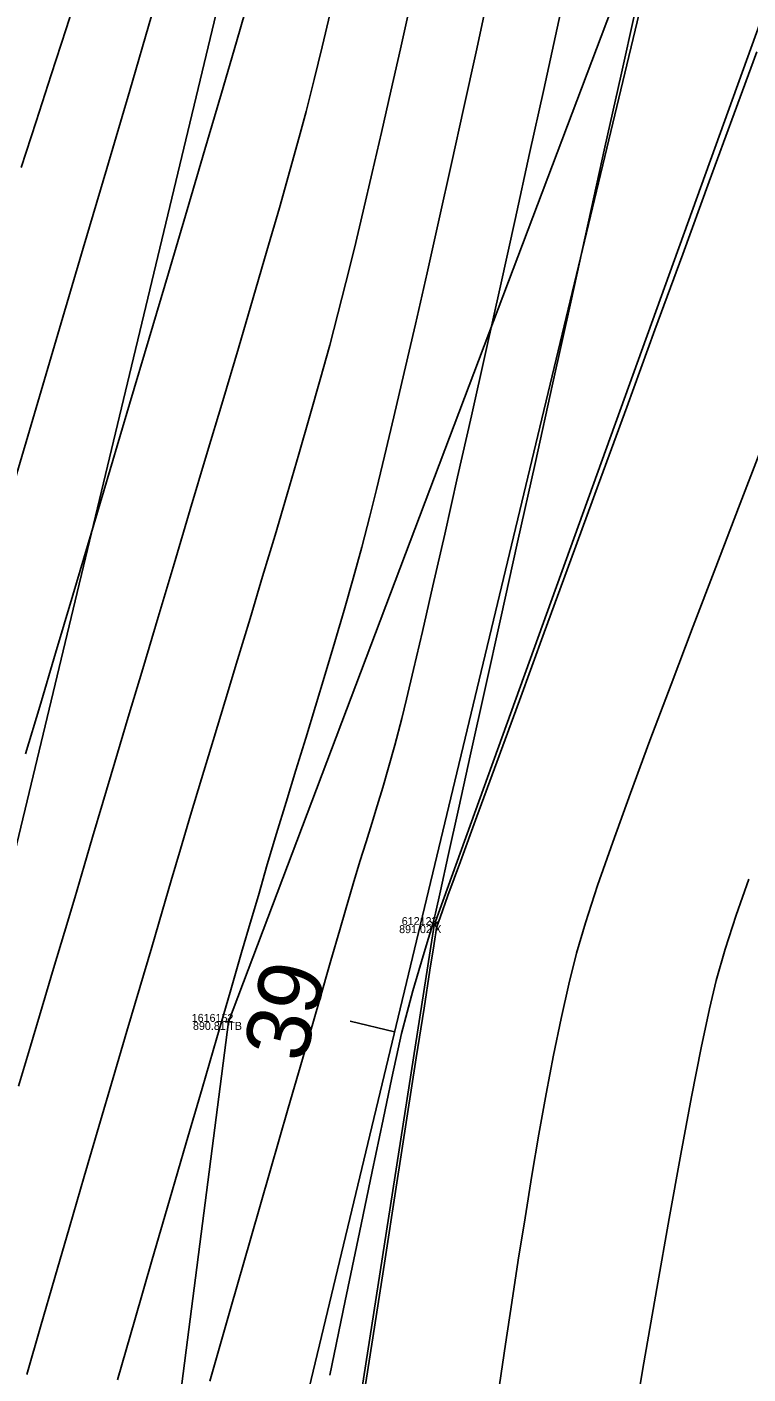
# Model space of a CAD drawing. Extents: x 1957117 to 1971063, y 701601 to 715861.
# Drawn here: x 1963258.8 to 1963290.3, y 705825.2 to 705884.1 of the extents above; entities that cross this region are included whole.
import ezdxf

# ---------------------------------------------------------------- set-up
doc = ezdxf.new("R2010")
doc.units = 0
for name, color, linetype in [('AP_X_Lights', 7, 'Continuous'), ('DT_X_Break_Line', 7, 'Continuous'), ('DT_X_Contour_Major', 7, 'Continuous'), ('DT_X_Contour_Minor', 7, 'Continuous'), ('GE_X_CL_20', 7, 'Continuous'), ('HY_X_Water_Edge', 7, 'Continuous'), ('PV_P_Drive', 7, 'Continuous'), ('PV_P_Shoulder', 7, 'Continuous'), ('RS_Raster1', 7, 'Continuous'), ('RW_X_Esmt_RR', 7, 'Continuous'), ('SC_Scratch1', 7, 'Continuous'), ('SC_Shading5', 7, 'Continuous')]:
    doc.layers.add(name, color=color, linetype=linetype)

msp = doc.modelspace()

# ---------------------------------------------------------------- linework, layer by layer
at = {"layer": 'AP_X_Lights'}
for p, q in [((1963276.398, 705844.597), (1963276.786, 705844.987)), ((1963276.398, 705844.987), (1963276.786, 705844.597))]:
    msp.add_line(p, q, dxfattribs=at)
at = {"layer": 'DT_X_Break_Line'}
for points in [[(1963248.355, 705747.376), (1963261.829, 705795.923), (1963267.581, 705840.559), (1963287.153, 705892.264), (1963291.083, 705944.763), (1963301.574, 705996.211), (1963311.528, 706039.027), (1963334.717, 706086.75), (1963331.957, 706106.508), (1963348.786, 706182.796), (1963365.664, 706223.934), (1963373.462, 706281.461), (1963387.853, 706330.217), (1963397.264, 706379.501), (1963407.696, 706427.592), (1963426.755, 706477.16), (1963442.136, 706524.014), (1963446.007, 706569.971), (1963489.391, 706666.839), (1963500.526, 706701.536)], [(1963509.92, 706697.686), (1963502.832, 706666.547), (1963464.625, 706568.104), (1963439.113, 706472.593), (1963428.782, 706425.675), (1963415.739, 706378.185), (1963398.991, 706327.191), (1963392.393, 706279.173), (1963377.9, 706227.719), (1963369.87, 706175.335), (1963345.874, 706098.69), (1963341.112, 706081.071), (1963328.328, 706036.261), (1963311.276, 705989.111), (1963300.503, 705940.076), (1963293.199, 705890.767), (1963276.592, 705844.792), (1963268.336, 705791.927), (1963260.722, 705745.719)]]:
    msp.add_lwpolyline(points, dxfattribs=at)
at = {"layer": 'DT_X_Contour_Major'}
for points in [[(1963282.501, 705886.525), (1963281.961, 705884.024), (1963281.378, 705881.346), (1963280.764, 705878.543), (1963280.129, 705875.663), (1963279.485, 705872.758), (1963278.843, 705869.879), (1963278.216, 705867.076), (1963277.614, 705864.399), (1963277.048, 705861.899), (1963276.531, 705859.627), (1963276.073, 705857.632), (1963275.685, 705855.967), (1963275.38, 705854.68), (1963275.169, 705853.824), (1963274.865, 705852.671), (1963274.592, 705851.683), (1963274.34, 705850.813), (1963274.099, 705850.013), (1963273.858, 705849.239), (1963273.608, 705848.442), (1963273.339, 705847.575), (1963273.041, 705846.594), (1963272.704, 705845.45), (1963272.456, 705844.593), (1963272.065, 705843.239), (1963271.548, 705841.446), (1963270.922, 705839.276), (1963270.205, 705836.787), (1963269.414, 705834.04), (1963268.566, 705831.094), (1963267.68, 705828.009), (1963266.771, 705824.846)], [(1963282.501, 705886.525), (1963281.961, 705884.024), (1963281.378, 705881.346), (1963280.764, 705878.543), (1963280.129, 705875.663), (1963279.485, 705872.758), (1963278.843, 705869.879), (1963278.216, 705867.076), (1963277.614, 705864.399), (1963277.048, 705861.899), (1963276.531, 705859.627), (1963276.073, 705857.632), (1963275.685, 705855.967), (1963275.38, 705854.68), (1963275.169, 705853.824), (1963274.865, 705852.671), (1963274.592, 705851.683), (1963274.34, 705850.813), (1963274.099, 705850.013), (1963273.858, 705849.239), (1963273.608, 705848.442), (1963273.339, 705847.575), (1963273.041, 705846.594), (1963272.704, 705845.45), (1963272.456, 705844.593), (1963272.065, 705843.239), (1963271.548, 705841.446), (1963270.922, 705839.276), (1963270.205, 705836.787), (1963269.414, 705834.04), (1963268.566, 705831.094), (1963267.68, 705828.009), (1963266.771, 705824.846)], [(1963264.225, 705884.563), (1963263.263, 705881.3), (1963262.258, 705877.892), (1963261.228, 705874.401), (1963260.193, 705870.89), (1963259.169, 705867.42), (1963258.176, 705864.056)], [(1963264.225, 705884.563), (1963263.263, 705881.3), (1963262.258, 705877.892), (1963261.228, 705874.401), (1963260.193, 705870.89), (1963259.169, 705867.42), (1963258.176, 705864.056)], [(1963290.885, 705865.583), (1963289.905, 705863.039), (1963288.909, 705860.451), (1963287.917, 705857.864), (1963286.95, 705855.323), (1963286.028, 705852.873), (1963285.171, 705850.56), (1963284.402, 705848.427), (1963283.739, 705846.522), (1963283.205, 705844.888), (1963282.819, 705843.571), (1963282.476, 705842.205), (1963282.139, 705840.71), (1963281.809, 705839.106), (1963281.486, 705837.414), (1963281.17, 705835.651), (1963280.862, 705833.838), (1963280.562, 705831.993), (1963280.269, 705830.136), (1963279.986, 705828.287), (1963279.712, 705826.465), (1963279.447, 705824.689)], [(1963290.885, 705865.583), (1963289.905, 705863.039), (1963288.909, 705860.451), (1963287.917, 705857.864), (1963286.95, 705855.323), (1963286.028, 705852.873), (1963285.171, 705850.56), (1963284.402, 705848.427), (1963283.739, 705846.522), (1963283.205, 705844.888), (1963282.819, 705843.571), (1963282.476, 705842.205), (1963282.139, 705840.71), (1963281.809, 705839.106), (1963281.486, 705837.414), (1963281.17, 705835.651), (1963280.862, 705833.838), (1963280.562, 705831.993), (1963280.269, 705830.136), (1963279.986, 705828.287), (1963279.712, 705826.465), (1963279.447, 705824.689)]]:
    msp.add_lwpolyline(points, dxfattribs=at)
at = {"layer": 'DT_X_Contour_Minor'}
for points in [[(1963261.108, 705885.985), (1963260.481, 705884.006), (1963259.833, 705881.983), (1963259.176, 705879.949), (1963258.522, 705877.934)], [(1963261.108, 705885.985), (1963260.481, 705884.006), (1963259.833, 705881.983), (1963259.176, 705879.949), (1963258.522, 705877.934)], [(1963268.509, 705885.408), (1963267.935, 705883.433), (1963267.279, 705881.189), (1963266.555, 705878.723), (1963265.776, 705876.082), (1963264.957, 705873.314), (1963264.114, 705870.467), (1963263.259, 705867.586), (1963262.408, 705864.721), (1963261.575, 705861.919), (1963260.774, 705859.226), (1963260.02, 705856.69), (1963259.328, 705854.359), (1963258.711, 705852.28)], [(1963268.509, 705885.408), (1963267.935, 705883.433), (1963267.279, 705881.189), (1963266.555, 705878.723), (1963265.776, 705876.082), (1963264.957, 705873.314), (1963264.114, 705870.467), (1963263.259, 705867.586), (1963262.408, 705864.721), (1963261.575, 705861.919), (1963260.774, 705859.226), (1963260.02, 705856.69), (1963259.328, 705854.359), (1963258.711, 705852.28)], [(1963278.94, 705885.381), (1963278.423, 705882.996), (1963277.89, 705880.561), (1963277.349, 705878.112), (1963276.808, 705875.689), (1963276.277, 705873.33), (1963275.764, 705871.074), (1963275.278, 705868.959), (1963274.827, 705867.023), (1963274.42, 705865.305), (1963274.066, 705863.844), (1963273.773, 705862.678), (1963273.416, 705861.326), (1963273.039, 705859.956), (1963272.645, 705858.572), (1963272.237, 705857.177), (1963271.818, 705855.775), (1963271.393, 705854.371), (1963270.965, 705852.967), (1963270.537, 705851.568), (1963270.112, 705850.177), (1963269.694, 705848.799), (1963269.286, 705847.437), (1963268.893, 705846.094), (1963268.579, 705845.017), (1963268.163, 705843.589), (1963267.657, 705841.855), (1963267.075, 705839.861), (1963266.43, 705837.649), (1963265.735, 705835.266), (1963265.005, 705832.756), (1963264.253, 705830.163), (1963263.491, 705827.533), (1963262.734, 705824.909)], [(1963278.94, 705885.381), (1963278.423, 705882.996), (1963277.89, 705880.561), (1963277.349, 705878.112), (1963276.808, 705875.689), (1963276.277, 705873.33), (1963275.764, 705871.074), (1963275.278, 705868.959), (1963274.827, 705867.023), (1963274.42, 705865.305), (1963274.066, 705863.844), (1963273.773, 705862.678), (1963273.416, 705861.326), (1963273.039, 705859.956), (1963272.645, 705858.572), (1963272.237, 705857.177), (1963271.818, 705855.775), (1963271.393, 705854.371), (1963270.965, 705852.967), (1963270.537, 705851.568), (1963270.112, 705850.177), (1963269.694, 705848.799), (1963269.286, 705847.437), (1963268.893, 705846.094), (1963268.579, 705845.017), (1963268.163, 705843.589), (1963267.657, 705841.855), (1963267.075, 705839.861), (1963266.43, 705837.649), (1963265.735, 705835.266), (1963265.005, 705832.756), (1963264.253, 705830.163), (1963263.491, 705827.533), (1963262.734, 705824.909)], [(1963272.04, 705884.681), (1963271.689, 705883.215), (1963271.336, 705881.781), (1963270.982, 705880.387), (1963270.682, 705879.26), (1963270.288, 705877.844), (1963269.813, 705876.176), (1963269.268, 705874.292), (1963268.666, 705872.232), (1963268.018, 705870.032), (1963267.335, 705867.73), (1963266.631, 705865.364), (1963265.917, 705862.972), (1963265.204, 705860.59), (1963264.506, 705858.257), (1963263.833, 705856.01), (1963263.197, 705853.887), (1963262.611, 705851.925), (1963262.087, 705850.162), (1963261.635, 705848.636), (1963261.269, 705847.384), (1963260.86, 705845.986), (1963260.414, 705844.482), (1963259.937, 705842.888), (1963259.437, 705841.223), (1963258.921, 705839.504), (1963258.396, 705837.749)], [(1963272.04, 705884.681), (1963271.689, 705883.215), (1963271.336, 705881.781), (1963270.982, 705880.387), (1963270.682, 705879.26), (1963270.288, 705877.844), (1963269.813, 705876.176), (1963269.268, 705874.292), (1963268.666, 705872.232), (1963268.018, 705870.032), (1963267.335, 705867.73), (1963266.631, 705865.364), (1963265.917, 705862.972), (1963265.204, 705860.59), (1963264.506, 705858.257), (1963263.833, 705856.01), (1963263.197, 705853.887), (1963262.611, 705851.925), (1963262.087, 705850.162), (1963261.635, 705848.636), (1963261.269, 705847.384), (1963260.86, 705845.986), (1963260.414, 705844.482), (1963259.937, 705842.888), (1963259.437, 705841.223), (1963258.921, 705839.504), (1963258.396, 705837.749)], [(1963275.515, 705884.967), (1963275.107, 705883.118), (1963274.696, 705881.279), (1963274.285, 705879.47), (1963273.879, 705877.71), (1963273.481, 705876.017), (1963273.095, 705874.41), (1963272.726, 705872.909), (1963272.378, 705871.532), (1963272.015, 705870.158), (1963271.604, 705868.663), (1963271.153, 705867.067), (1963270.668, 705865.388), (1963270.157, 705863.644), (1963269.625, 705861.854), (1963269.08, 705860.037), (1963268.529, 705858.211), (1963267.979, 705856.395), (1963267.437, 705854.607), (1963266.909, 705852.866), (1963266.403, 705851.19), (1963265.925, 705849.598), (1963265.482, 705848.108), (1963265.081, 705846.739), (1963264.689, 705845.395), (1963264.229, 705843.827), (1963263.71, 705842.069), (1963263.144, 705840.153), (1963262.542, 705838.112), (1963261.914, 705835.981), (1963261.271, 705833.793), (1963260.624, 705831.58), (1963259.984, 705829.377), (1963259.362, 705827.216), (1963258.768, 705825.131)], [(1963275.515, 705884.967), (1963275.107, 705883.118), (1963274.696, 705881.279), (1963274.285, 705879.47), (1963273.879, 705877.71), (1963273.481, 705876.017), (1963273.095, 705874.41), (1963272.726, 705872.909), (1963272.378, 705871.532), (1963272.015, 705870.158), (1963271.604, 705868.663), (1963271.153, 705867.067), (1963270.668, 705865.388), (1963270.157, 705863.644), (1963269.625, 705861.854), (1963269.08, 705860.037), (1963268.529, 705858.211), (1963267.979, 705856.395), (1963267.437, 705854.607), (1963266.909, 705852.866), (1963266.403, 705851.19), (1963265.925, 705849.598), (1963265.482, 705848.108), (1963265.081, 705846.739), (1963264.689, 705845.395), (1963264.229, 705843.827), (1963263.71, 705842.069), (1963263.144, 705840.153), (1963262.542, 705838.112), (1963261.914, 705835.981), (1963261.271, 705833.793), (1963260.624, 705831.58), (1963259.984, 705829.377), (1963259.362, 705827.216), (1963258.768, 705825.131)], [(1963285.374, 705884.763), (1963284.747, 705881.928), (1963284.059, 705878.816), (1963283.324, 705875.496), (1963282.559, 705872.039), (1963281.779, 705868.514), (1963280.999, 705864.991), (1963280.235, 705861.542), (1963279.503, 705858.235), (1963278.818, 705855.141), (1963278.195, 705852.329), (1963277.65, 705849.871), (1963277.2, 705847.836), (1963276.858, 705846.294), (1963276.641, 705845.315), (1963276.564, 705844.969), (1963276.54, 705844.887), (1963276.516, 705844.805), (1963276.465, 705844.641), (1963276.334, 705844.218), (1963276.143, 705843.588), (1963275.91, 705842.803), (1963275.656, 705841.916), (1963275.399, 705840.98), (1963275.159, 705840.047), (1963275.009, 705839.382), (1963274.734, 705838.106), (1963274.35, 705836.292), (1963273.871, 705834.014), (1963273.313, 705831.343), (1963272.689, 705828.351), (1963272.015, 705825.113)], [(1963285.374, 705884.763), (1963284.747, 705881.928), (1963284.059, 705878.816), (1963283.324, 705875.496), (1963282.559, 705872.039), (1963281.779, 705868.514), (1963280.999, 705864.991), (1963280.235, 705861.542), (1963279.503, 705858.235), (1963278.818, 705855.141), (1963278.195, 705852.329), (1963277.65, 705849.871), (1963277.2, 705847.836), (1963276.858, 705846.294), (1963276.641, 705845.315), (1963276.564, 705844.969), (1963276.54, 705844.887), (1963276.516, 705844.805), (1963276.465, 705844.641), (1963276.334, 705844.218), (1963276.143, 705843.588), (1963275.91, 705842.803), (1963275.656, 705841.916), (1963275.399, 705840.98), (1963275.159, 705840.047), (1963275.009, 705839.382), (1963274.734, 705838.106), (1963274.35, 705836.292), (1963273.871, 705834.014), (1963273.313, 705831.343), (1963272.689, 705828.351), (1963272.015, 705825.113)], [(1963273.275, 705822.74), (1963273.854, 705826.457), (1963274.408, 705830.012), (1963274.925, 705833.333), (1963275.394, 705836.347), (1963275.805, 705838.981), (1963276.144, 705841.164), (1963276.403, 705842.822), (1963276.568, 705843.883), (1963276.629, 705844.275), (1963276.655, 705844.453), (1963276.675, 705844.594), (1963276.714, 705844.768), (1963276.842, 705845.124), (1963277.191, 705846.085), (1963277.737, 705847.581), (1963278.456, 705849.548), (1963279.323, 705851.917), (1963280.313, 705854.622), (1963281.401, 705857.595), (1963282.564, 705860.77), (1963283.775, 705864.079), (1963285.012, 705867.456), (1963286.248, 705870.832), (1963287.46, 705874.142), (1963288.622, 705877.318), (1963289.711, 705880.293), (1963290.701, 705882.999)], [(1963273.275, 705822.74), (1963273.854, 705826.457), (1963274.408, 705830.012), (1963274.925, 705833.333), (1963275.394, 705836.347), (1963275.805, 705838.981), (1963276.144, 705841.164), (1963276.403, 705842.822), (1963276.568, 705843.883), (1963276.629, 705844.275), (1963276.655, 705844.453), (1963276.675, 705844.594), (1963276.714, 705844.768), (1963276.842, 705845.124), (1963277.191, 705846.085), (1963277.737, 705847.581), (1963278.456, 705849.548), (1963279.323, 705851.917), (1963280.313, 705854.622), (1963281.401, 705857.595), (1963282.564, 705860.77), (1963283.775, 705864.079), (1963285.012, 705867.456), (1963286.248, 705870.832), (1963287.46, 705874.142), (1963288.622, 705877.318), (1963289.711, 705880.293), (1963290.701, 705882.999)], [(1963285.191, 705822.266), (1963285.767, 705825.648), (1963286.329, 705828.899), (1963286.868, 705831.96), (1963287.377, 705834.772), (1963287.845, 705837.278), (1963288.264, 705839.419), (1963288.627, 705841.137), (1963288.923, 705842.374), (1963289.319, 705843.74), (1963289.802, 705845.222), (1963290.36, 705846.8)], [(1963285.191, 705822.266), (1963285.767, 705825.648), (1963286.329, 705828.899), (1963286.868, 705831.96), (1963287.377, 705834.772), (1963287.845, 705837.278), (1963288.264, 705839.419), (1963288.627, 705841.137), (1963288.923, 705842.374), (1963289.319, 705843.74), (1963289.802, 705845.222), (1963290.36, 705846.8)]]:
    msp.add_lwpolyline(points, dxfattribs=at)
at = {"layer": 'GE_X_CL_20'}
msp.add_line((1963274.855, 705840.122), (1963272.91, 705840.589), dxfattribs=at)
msp.add_lwpolyline([(1963418.3, 706437.397), (1962895.621, 704261.062)], dxfattribs=at)
at = {"layer": 'HY_X_Water_Edge'}
msp.add_spline([(1963191.723, 701994.048), (1963062.047, 702441.167), (1962863.491, 703169.356), (1962827.53, 703438.691), (1962823.213, 703537.412), (1962817.962, 703593.874), (1962817.97, 703697.316), (1962828.582, 703804.235), (1962836.461, 703844.734), (1962850.687, 703896.004), (1962867.251, 703938.846), (1962873.848, 703992.355), (1962884.135, 704091.371), (1962891.241, 704140.854), (1962897.382, 704180.529), (1962905.467, 704230.979), (1962943.949, 704328.022), (1962948.537, 704378.842), (1962964.114, 704426.264), (1963004.885, 704570.73), (1963042.054, 704716.522), (1963062.038, 704814.417), (1963072.171, 704860.237), (1963090.023, 704956.798), (1963107.066, 705031.783), (1963133.773, 705105.742), (1963148.685, 705206.74), (1963175.48, 705301.059), (1963191.635, 705353.417), (1963210.988, 705447.286), (1963219.532, 705497.27), (1963230.124, 705549.475), (1963251.052, 705591.159), (1963275.289, 705693.429), (1963292.982, 705784.032), (1963302.841, 705839.645), (1963335.126, 705936.766), (1963359.752, 706046.75), (1963389.133, 706177.299), (1963417.827, 706273.456), (1963475.868, 706451.902), (1963533.782, 706640.53), (1963553.86, 706696.984), (1963580.184, 706715.425), (1963609.172, 706718.73), (1963617.062, 706714.691), (1963619.447, 706694.678), (1963564.282, 706533.07), (1963531.853, 706395.229), (1963434.4, 706006.96), (1963354.09, 705679.186), (1963237.513, 705206.07), (1963167.369, 704892.962), (1963059.145, 704434.176), (1962907.914, 703908.742), (1962877.458, 703703.326), (1962898.357, 703412.121), (1962942.65, 703052.267), (1963048.963, 702674.866), (1963191.468, 702189.666), (1963245.396, 702019.832)], degree=3, dxfattribs=at)
at = {"layer": 'PV_P_Drive'}
for p, q in [((1963267.435, 705840.559), (1963267.727, 705840.559)), ((1963267.581, 705840.705), (1963267.581, 705840.413)), ((1963267.581, 705840.559), (1963267.581, 705840.559))]:
    msp.add_line(p, q, dxfattribs=at)
at = {"layer": 'RW_X_Esmt_RR'}
msp.add_lwpolyline([(1962866.45, 704268.068), (1963123.345, 705337.727), (1963135.496, 705336.937), (1963400.797, 706441.601)], dxfattribs=at)
at = {"layer": 'SC_Shading5'}
for points in [[(1963026.912, 704294.121), (1963138.818, 704737.794), (1963251.679, 705213.963), (1963374.306, 705730.111), (1963454.783, 706045.593), (1963517.244, 706296.713), (1963562.763, 706479.256), (1963580.13, 706553.799), (1963589.678, 706586.994)], [(1963609.915, 706579.703), (1963587.283, 706499.153), (1963552.056, 706354.005), (1963480.911, 706069.234), (1963357.401, 705576.869), (1963272.751, 705226.931), (1963210.247, 704956.481), (1963044.97, 704288.881)]]:
    msp.add_spline(points, degree=3, dxfattribs=at)

# ---------------------------------------------------------------- texts
at = {"layer": 'GE_X_CL_20'}
msp.add_text('39', height=2.8, rotation=76.49535, dxfattribs=at).set_placement((1963270.917, 705838.713))
at = {"layer": 'PV_P_Shoulder'}
for s, p in [('891.02', (1963275.054, 705844.442)), ('890.81', (1963266.034, 705840.209))]:
    msp.add_text(s, height=0.35, dxfattribs=at).set_placement(p)
at = {"layer": 'RS_Raster1'}
for s, p in [('612123', (1963275.168, 705844.792)), ('1616152', (1963265.978, 705840.559))]:
    msp.add_text(s, height=0.35, dxfattribs=at).set_placement(p)
at = {"layer": 'SC_Scratch1'}
for s, p in [('X', (1963276.592, 705844.442)), ('TB', (1963267.581, 705840.209))]:
    msp.add_text(s, height=0.35, dxfattribs=at).set_placement(p)

doc.saveas('drawing.dxf')
